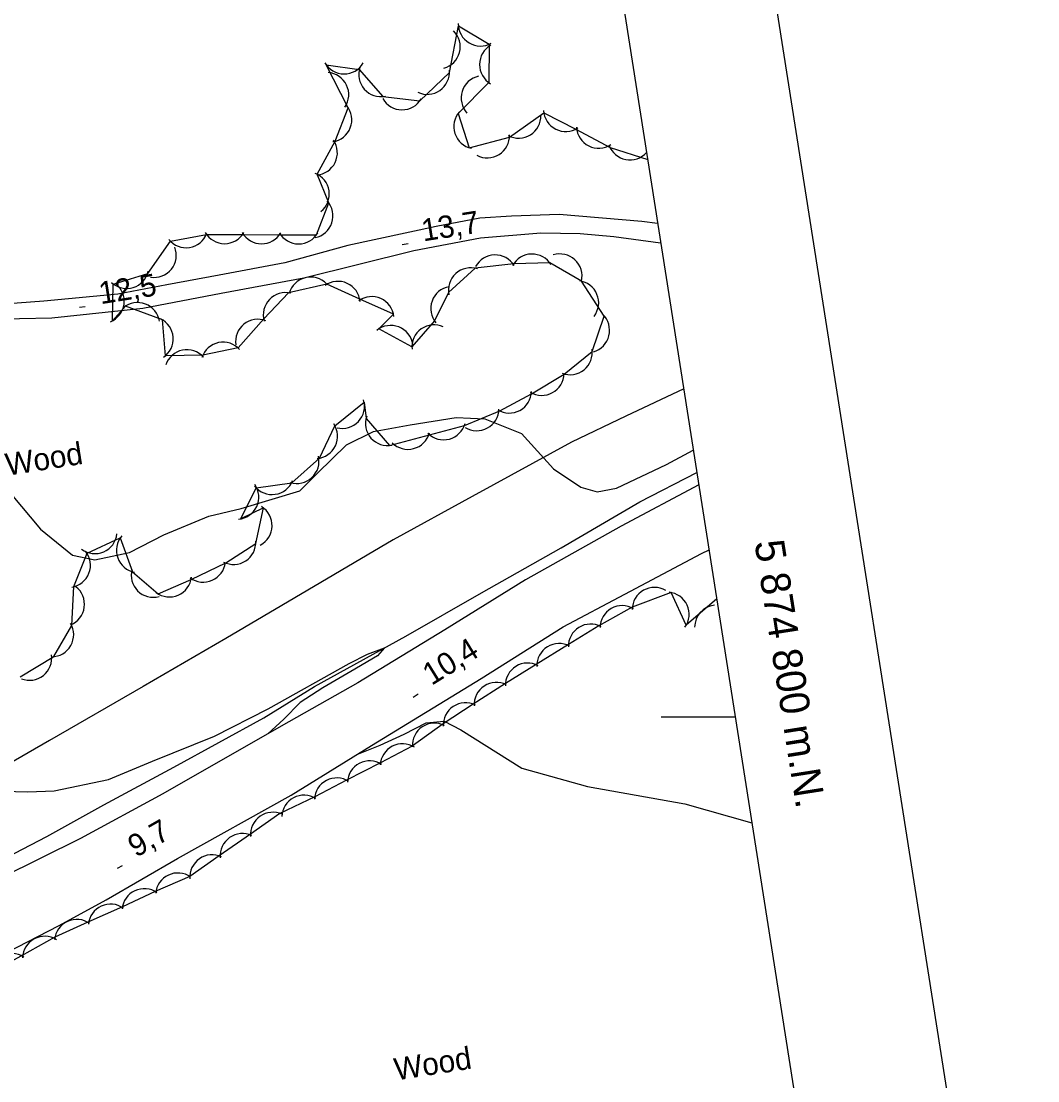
# Model space of a CAD drawing. Extents: x 643342 to 646936, y 5873857 to 5876103.
# Drawn here: x 646225.1 to 646362.3, y 5874750.9 to 5874894 of the extents above; entities that cross this region are included whole.
import ezdxf

# ---------------------------------------------------------------- set-up
doc = ezdxf.new("R2010")
doc.units = 0
for name, color, linetype in [('Niveau 1', 7, 'Continuous'), ('Niveau 2', 7, 'Continuous'), ('Niveau 21', 7, 'Continuous'), ('Niveau 22', 7, 'Continuous'), ('Niveau 3', 7, 'Continuous'), ('Niveau 4', 7, 'Continuous'), ('Niveau 44', 7, 'Continuous'), ('Niveau 60', 7, 'Continuous'), ('Niveau 61', 7, 'Continuous')]:
    doc.layers.add(name, color=color, linetype=linetype)

msp = doc.modelspace()

# ---------------------------------------------------------------- linework, layer by layer
at = {"layer": 'Niveau 1'}
for points in [[(646220.89, 5874790.04), (646225.95, 5874789.93), (646229.53, 5874790.07), (646236.84, 5874791.58), (646242.79, 5874794.04), (646251.17, 5874797.42), (646258.41, 5874801.13), (646269.33, 5874807.26), (646271.84, 5874808.51), (646274.13, 5874809.35), (646273.17, 5874808.26), (646269.57, 5874806.15), (646265.77, 5874803.96), (646262.73, 5874802), (646260.5, 5874799.75), (646258.36, 5874797.75)], [(646270.6, 5874795.07), (646273.52, 5874796.22), (646276.77, 5874797.7), (646279.72, 5874799.22), (646282.19, 5874799.48)], [(646282.19, 5874799.48), (646284.43, 5874798.3), (646292.65, 5874793.13), (646301.53, 5874790.62), (646314.68, 5874788.29), (646323.73, 5874785.71)]]:
    msp.add_lwpolyline(points, dxfattribs=at)
at = {"layer": 'Niveau 2'}
msp.add_lwpolyline([(646223.72, 5874830.09), (646227.68, 5874825.37), (646232, 5874821.85), (646235, 5874821.24), (646239.67, 5874822.21), (646244.34, 5874824.63), (646250.4, 5874827.15), (646254.78, 5874828.16), (646262.69, 5874830.57), (646265.05, 5874832.95), (646268.98, 5874836.76), (646272.65, 5874838.59), (646277.56, 5874839.46), (646283.78, 5874840.48), (646287.67, 5874840.29), (646292.62, 5874838.31), (646296.93, 5874833.51), (646300.64, 5874831.04), (646302.83, 5874830.44), (646305.45, 5874830.92), (646312.2, 5874834.12), (646315.81, 5874836.06)], dxfattribs=at)
at = {"layer": 'Niveau 21'}
for points in [[(646310.99, 5874866.67), (646308.86, 5874866.93), (646297.7, 5874867.88), (646291.25, 5874867.66), (646287, 5874867.36), (646281.08, 5874866.25), (646269.16, 5874863.67), (646260.67, 5874861.34), (646251.78, 5874859.67), (646244.71, 5874858.36), (646238.1, 5874857.09), (646228.11, 5874856.15), (646222.7, 5874855.77), (646217.49, 5874855.75), (646204.13, 5874856.21), (646192.17, 5874856.41), (646182.84, 5874857.04), (646173.5, 5874857.78), (646169.7, 5874857.51), (646163.44, 5874855.79), (646156.59, 5874852.87), (646149.7, 5874850.41), (646144.69, 5874849.12)], [(646144.78, 5874844.02), (646149.11, 5874844.55), (646154.09, 5874846.18), (646162.02, 5874848.72), (646169.8, 5874850.2), (646183.35, 5874852.08), (646191.63, 5874852.89), (646197.38, 5874853.53), (646211.15, 5874853.8), (646220.42, 5874853.75), (646229.2, 5874853.91), (646241.48, 5874855.23), (646252.08, 5874857.26), (646263.24, 5874859.32), (646278.09, 5874863.03), (646287.09, 5874864.7), (646295.23, 5874865.39), (646300.55, 5874865.3), (646305.09, 5874864.92), (646311.4, 5874864.04)], [(646316.55, 5874831.37), (646306.08, 5874825.77), (646293.14, 5874818.52), (646282.27, 5874811.79), (646270.5, 5874804.64), (646260.18, 5874798.79), (646244.2, 5874789.63), (646233.06, 5874783.6), (646222.34, 5874778.3)], [(646140.68, 5874738.32), (646150.02, 5874740.97), (646161.09, 5874743.86), (646171.44, 5874746.93), (646181.16, 5874750.54), (646191.45, 5874754.31), (646202.17, 5874758.57), (646211.92, 5874763.11), (646218.78, 5874766.04), (646230.17, 5874771.86), (646236.52, 5874775.34), (646246.18, 5874780.92), (646261.52, 5874789.46), (646272.36, 5874796.16), (646287.18, 5874805.24), (646298.22, 5874812.18), (646306.56, 5874816.6), (646316.9, 5874822.1), (646317.93, 5874822.57)]]:
    msp.add_lwpolyline(points, dxfattribs=at)
at = {"layer": 'Niveau 22'}
msp.add_lwpolyline([(646314.51, 5874844.31), (646306.71, 5874840.66), (646299.36, 5874837.12), (646285.94, 5874829.79), (646275.29, 5874823.93), (646260.24, 5874815.09), (646252.71, 5874810.6), (646241.52, 5874804.12), (646228.88, 5874796.83), (646223.11, 5874793.51), (646218.36, 5874790.5), (646210.91, 5874786.37), (646199.6, 5874781.02), (646194.1, 5874778.54), (646182.61, 5874773.99), (646175, 5874771.71), (646166.67, 5874769.83), (646154.12, 5874766.72), (646149.49, 5874765.93)], dxfattribs=at)
at = {"layer": 'Niveau 3'}
for p, q in [((646276.5, 5874863.82), (646277.29, 5874863.95)), ((646232.93, 5874855.34), (646233.72, 5874855.46)), ((646277.99, 5874802.72), (646278.67, 5874803.14)), ((646238.05, 5874779.6), (646238.74, 5874779.99))]:
    msp.add_line(p, q, dxfattribs=at)
at = {"layer": 'Niveau 4'}
msp.add_lwpolyline([(646157.49, 5874754.46), (646163.44, 5874755.7), (646177.79, 5874761.16), (646188.32, 5874764.82), (646197.34, 5874768.5), (646204.74, 5874771.94), (646211.67, 5874775.46), (646220.95, 5874779.96), (646228.54, 5874783.88), (646236.22, 5874788.15), (646245.68, 5874793.24), (646257.8, 5874799.92), (646264.66, 5874804.13), (646277, 5874810.93), (646287.2, 5874816.77), (646297.95, 5874822.87), (646308.58, 5874829.08), (646316.29, 5874833.02)], dxfattribs=at)
at = {"layer": 'Niveau 44'}
for points in [[(646291.57, 5874861.23), (646286.35, 5874860.61), (646282.77, 5874857.33), (646280.86, 5874853.49), (646277.82, 5874849.99), (646273.33, 5874852.41), (646275.32, 5874854.39), (646270.77, 5874856.45), (646266.34, 5874858.45), (646261.16, 5874857.29), (646257.8, 5874853.78), (646254.34, 5874849.85), (646249.59, 5874848.86), (646244.54, 5874848.79), (646244.16, 5874853.63), (646239.13, 5874855.48), (646237.39, 5874853.53), (646237.5, 5874858.47), (646242.14, 5874859.92), (646245.2, 5874864.27), (646250.09, 5874865.17), (646254.95, 5874865.16), (646260.09, 5874865.14), (646264.95, 5874865.13), (646266.59, 5874869.44), (646265.03, 5874873.3), (646267.46, 5874877.77), (646269.22, 5874882.29), (646266.22, 5874888.09), (646270.7, 5874887.43), (646273.91, 5874883.8), (646278.9, 5874883.22), (646282.88, 5874887.03), (646284.1, 5874893.35), (646288.26, 5874890.85), (646288.18, 5874885.7), (646284.04, 5874881.5), (646285.55, 5874876.89), (646290.99, 5874878.31), (646295.62, 5874881.59), (646299.95, 5874879.4), (646304.57, 5874876.91), (646309.65, 5874875.29)], [(646224.92, 5874805.45), (646229.48, 5874808.17), (646231.88, 5874812.39), (646232.19, 5874817.62), (646233.95, 5874822.15), (646238.44, 5874824.21), (646240.07, 5874819.64), (646243.55, 5874816.65), (646248, 5874818.58), (646252.67, 5874820.83), (646256.74, 5874823.46), (646257.77, 5874828.25), (646254.7, 5874826.78), (646256.77, 5874830.97), (646261.58, 5874831.66), (646265.33, 5874834.97), (646267.41, 5874839.35), (646271.36, 5874842.53), (646271.62, 5874840.33), (646274.81, 5874836.67), (646280.21, 5874838.12), (646284.9, 5874839.37), (646289.67, 5874841.35), (646293.94, 5874843.67), (646298.38, 5874846.33), (646302.16, 5874849.38), (646303.79, 5874854.16), (646300.73, 5874858.85), (646296.42, 5874861.36), (646291.57, 5874861.23)], [(646318.97, 5874815.96), (646314.85, 5874812.4), (646312.83, 5874816.82), (646307.57, 5874814.86), (646303.07, 5874812.34), (646298.94, 5874809.79), (646294.57, 5874807.09), (646290.44, 5874804.53), (646286.1, 5874801.75), (646282.05, 5874799.08), (646277.87, 5874796.09), (646273.57, 5874793.85), (646269, 5874791.48), (646264.7, 5874789.24), (646260, 5874787), (646256.03, 5874784.21), (646251.81, 5874781.26), (646247.84, 5874778.47), (646243.13, 5874776.47), (646238.73, 5874774.41), (646234.04, 5874772.3), (646229.62, 5874770.29), (646225.12, 5874767.76), (646220.83, 5874765.5)]]:
    msp.add_lwpolyline(points, dxfattribs=at)
for centre, start, end in [((646287.08, 5874893.61), 179.0362, 299.0141), ((646287.08, 5874893.61), 179.0362, 299.0141), ((646287.08, 5874893.61), 179.0362, 299.0141), ((646281.34, 5874890.51), 285.4703, 45.4482), ((646281.34, 5874890.51), 285.4703, 45.4482), ((646281.34, 5874890.51), 285.4703, 45.4482), ((646289.95, 5874888.12), 119.8433, 239.8213), ((646289.95, 5874888.12), 119.8433, 239.8213), ((646289.95, 5874888.12), 119.8433, 239.8213), ((646268.66, 5874889.85), 209.6953, 329.6732), ((646268.66, 5874889.85), 209.6953, 329.6732), ((646268.66, 5874889.85), 209.6953, 329.6732), ((646273.63, 5874886.78), 161.5392, 281.5171), ((646273.63, 5874886.78), 161.5392, 281.5171), ((646273.63, 5874886.78), 161.5392, 281.5171), ((646266.29, 5874884.04), 325.8913, 85.8693), ((646266.29, 5874884.04), 325.8913, 85.8693), ((646266.29, 5874884.04), 325.8913, 85.8693), ((646279.88, 5874887.09), 244.8497, 4.8277), ((646279.88, 5874887.09), 244.8497, 4.8277), ((646279.88, 5874887.09), 244.8497, 4.8277), ((646287.46, 5874883.6), 102.6225, 222.6004), ((646287.46, 5874883.6), 102.6225, 222.6004), ((646287.46, 5874883.6), 102.6225, 222.6004), ((646276.48, 5874885), 209.6981, 329.676), ((646276.48, 5874885), 209.6981, 329.676), ((646276.48, 5874885), 209.6981, 329.676), ((646266.7, 5874880.67), 278.7634, 38.7414), ((646266.7, 5874880.67), 278.7634, 38.7414), ((646266.7, 5874880.67), 278.7634, 38.7414), ((646286.47, 5874879.74), 138.1365, 258.1144), ((646286.47, 5874879.74), 138.1365, 258.1144), ((646286.47, 5874879.74), 138.1365, 258.1144), ((646292.23, 5874881.17), 242.099, 2.0769), ((646292.23, 5874881.17), 242.099, 2.0769), ((646292.23, 5874881.17), 242.099, 2.0769), ((646298.58, 5874882.07), 183.1684, 303.1463), ((646298.58, 5874882.07), 183.1684, 303.1463), ((646298.58, 5874882.07), 183.1684, 303.1463), ((646303.04, 5874879.81), 183.1684, 303.1463), ((646303.04, 5874879.81), 183.1684, 303.1463), ((646303.04, 5874879.81), 183.1684, 303.1463), ((646264.75, 5874876.2), 274.3054, 34.2833), ((646264.75, 5874876.2), 274.3054, 34.2833), ((646264.75, 5874876.2), 274.3054, 34.2833), ((646287.99, 5874878.51), 242.099, 2.0769), ((646287.99, 5874878.51), 242.099, 2.0769), ((646287.99, 5874878.51), 242.099, 2.0769), ((646307.26, 5874878.24), 200.2368, 317.8956), ((646307.26, 5874878.24), 200.2368, 317.8956), ((646307.26, 5874878.24), 200.2368, 317.8956), ((646263.66, 5874870.63), 308.6969, 68.6749), ((646263.66, 5874870.63), 308.6969, 68.6749), ((646263.66, 5874870.63), 308.6969, 68.6749), ((646264.15, 5874867.68), 281.8508, 41.8287), ((646264.15, 5874867.68), 281.8508, 41.8287), ((646264.15, 5874867.68), 281.8508, 41.8287), ((646247.33, 5874866.38), 218.6921, 338.67), ((646247.33, 5874866.38), 218.6921, 338.67), ((646247.33, 5874866.38), 218.6921, 338.67), ((646252.52, 5874866.93), 209.836, 329.8139), ((646252.52, 5874866.93), 209.836, 329.8139), ((646252.52, 5874866.93), 209.836, 329.8139), ((646257.52, 5874866.91), 209.836, 329.8139), ((646257.52, 5874866.91), 209.836, 329.8139), ((646257.52, 5874866.91), 209.836, 329.8139), ((646262.52, 5874866.9), 209.836, 329.8139), ((646262.52, 5874866.9), 209.836, 329.8139), ((646262.52, 5874866.9), 209.836, 329.8139), ((646243, 5874862.38), 261.1051, 21.0831), ((646243, 5874862.38), 261.1051, 21.0831), ((646243, 5874862.38), 261.1051, 21.0831), ((646289.05, 5874859.41), 31.4849, 151.4628), ((646289.05, 5874859.41), 31.4849, 151.4628), ((646289.05, 5874859.41), 31.4849, 151.4628), ((646294.04, 5874859.53), 31.4849, 151.4628), ((646294.04, 5874859.53), 31.4849, 151.4628), ((646294.04, 5874859.53), 31.4849, 151.4628), ((646297.79, 5874859.54), 347.4061, 107.3841), ((646297.79, 5874859.54), 347.4061, 107.3841), ((646297.79, 5874859.54), 347.4061, 107.3841), ((646285.75, 5874857.67), 72.5186, 192.4965), ((646285.75, 5874857.67), 72.5186, 192.4965), ((646285.75, 5874857.67), 72.5186, 192.4965), ((646239.3, 5874860.88), 227.2994, 347.2773), ((646239.3, 5874860.88), 227.2994, 347.2773), ((646239.3, 5874860.88), 227.2994, 347.2773), ((646264.15, 5874856.42), 44.533, 164.511), ((646264.15, 5874856.42), 44.533, 164.511), ((646264.15, 5874856.42), 44.533, 164.511), ((646235.97, 5874856.17), 292.2592, 52.2371), ((646235.97, 5874856.17), 292.2592, 52.2371), ((646235.97, 5874856.17), 292.2592, 52.2371), ((646267.83, 5874855.84), 5.6832, 125.6611), ((646267.83, 5874855.84), 5.6832, 125.6611), ((646267.83, 5874855.84), 5.6832, 125.6611), ((646283.35, 5874855.16), 99.9752, 219.9531), ((646283.35, 5874855.16), 99.9752, 219.9531), ((646283.35, 5874855.16), 99.9752, 219.9531), ((646300.03, 5874855.94), 322.5035, 82.4814), ((646300.03, 5874855.94), 322.5035, 82.4814), ((646300.03, 5874855.94), 322.5035, 82.4814), ((646260.75, 5874854.32), 76.2476, 196.2256), ((646260.75, 5874854.32), 76.2476, 196.2256), ((646260.75, 5874854.32), 76.2476, 196.2256), ((646272.39, 5874853.78), 5.6832, 125.6611), ((646272.39, 5874853.78), 5.6832, 125.6611), ((646272.39, 5874853.78), 5.6832, 125.6611), ((646240.77, 5874852.97), 9.2557, 129.2337), ((646240.77, 5874852.97), 9.2557, 129.2337), ((646240.77, 5874852.97), 9.2557, 129.2337), ((646242.59, 5874851.07), 304.4538, 64.4317), ((646242.59, 5874851.07), 304.4538, 64.4317), ((646242.59, 5874851.07), 304.4538, 64.4317), ((646257.01, 5874850.73), 68.9086, 188.8865), ((646257.01, 5874850.73), 68.9086, 188.8865), ((646257.01, 5874850.73), 68.9086, 188.8865), ((646301.5, 5874852.22), 286.0671, 46.045), ((646301.5, 5874852.22), 286.0671, 46.045), ((646301.5, 5874852.22), 286.0671, 46.045), ((646274.96, 5874849.89), 8.8273, 128.8052), ((646274.96, 5874849.89), 8.8273, 128.8052), ((646274.96, 5874849.89), 8.8273, 128.8052), ((646280.82, 5874849.98), 65.6961, 185.6741), ((646280.82, 5874849.98), 65.6961, 185.6741), ((646280.82, 5874849.98), 65.6961, 185.6741), ((646252.32, 5874847.63), 41.7488, 161.7268), ((646252.32, 5874847.63), 41.7488, 161.7268), ((646252.32, 5874847.63), 41.7488, 161.7268), ((646247.43, 5874846.61), 41.7488, 161.7268), ((646247.43, 5874846.61), 41.7488, 161.7268), ((646247.43, 5874846.61), 41.7488, 161.7268), ((646299.17, 5874849.23), 248.8097, 8.7876), ((646299.17, 5874849.23), 248.8097, 8.7876), ((646299.17, 5874849.23), 248.8097, 8.7876), ((646295.36, 5874846.45), 238.5189, 358.4968), ((646295.36, 5874846.45), 238.5189, 358.4968), ((646295.36, 5874846.45), 238.5189, 358.4968), ((646290.97, 5874844.06), 238.5189, 358.4968), ((646290.97, 5874844.06), 238.5189, 358.4968), ((646290.97, 5874844.06), 238.5189, 358.4968), ((646268.41, 5874841.99), 256.4425, 16.4204), ((646268.41, 5874841.99), 256.4425, 16.4204), ((646268.41, 5874841.99), 256.4425, 16.4204), ((646274.55, 5874839.66), 161.0679, 281.0458), ((646274.55, 5874839.66), 161.0679, 281.0458), ((646274.55, 5874839.66), 161.0679, 281.0458), ((646286.57, 5874841.68), 238.5189, 358.4968), ((646286.57, 5874841.68), 238.5189, 358.4968), ((646286.57, 5874841.68), 238.5189, 358.4968), ((646264.78, 5874837.92), 274.5619, 34.5399), ((646264.78, 5874837.92), 274.5619, 34.5399), ((646264.78, 5874837.92), 274.5619, 34.5399), ((646282.1, 5874840.45), 224.8497, 344.8277), ((646282.1, 5874840.45), 224.8497, 344.8277), ((646282.1, 5874840.45), 224.8497, 344.8277), ((646277.27, 5874839.16), 224.9467, 344.9246), ((646277.27, 5874839.16), 224.9467, 344.9246), ((646277.27, 5874839.16), 224.9467, 344.9246), ((646262.27, 5874834.55), 253.0337, 13.0116), ((646262.27, 5874834.55), 253.0337, 13.0116), ((646262.27, 5874834.55), 253.0337, 13.0116), ((646258.93, 5874833.06), 218.159, 338.1369), ((646258.93, 5874833.06), 218.159, 338.1369), ((646258.93, 5874833.06), 218.159, 338.1369), ((646254.14, 5874829.72), 274.8024, 34.7803), ((646254.14, 5874829.72), 274.8024, 34.7803), ((646254.14, 5874829.72), 274.8024, 34.7803), ((646255.93, 5874825.88), 298.1371, 58.1151), ((646255.93, 5874825.88), 298.1371, 58.1151), ((646255.93, 5874825.88), 298.1371, 58.1151), ((646235.01, 5874825.08), 233.3475, 353.3254), ((646235.01, 5874825.08), 233.3475, 353.3254), ((646235.01, 5874825.08), 233.3475, 353.3254), ((646240.92, 5874822.52), 139.6229, 259.6008), ((646240.92, 5874822.52), 139.6229, 259.6008), ((646240.92, 5874822.52), 139.6229, 259.6008), ((646253.74, 5874823.62), 242.9357, 2.9136), ((646253.74, 5874823.62), 242.9357, 2.9136), ((646253.74, 5874823.62), 242.9357, 2.9136), ((646231.42, 5874820.52), 278.7545, 38.7324), ((646231.42, 5874820.52), 278.7545, 38.7324), ((646231.42, 5874820.52), 278.7545, 38.7324), ((646249.65, 5874821.23), 233.535, 353.513), ((646249.65, 5874821.23), 233.535, 353.513), ((646249.65, 5874821.23), 233.535, 353.513), ((646242.91, 5874819.18), 164.9466, 284.9245), ((646242.91, 5874819.18), 164.9466, 284.9245), ((646242.91, 5874819.18), 164.9466, 284.9245), ((646230.61, 5874815.24), 292.2549, 52.2328), ((646230.61, 5874815.24), 292.2549, 52.2328), ((646230.61, 5874815.24), 292.2549, 52.2328), ((646245.07, 5874819.23), 233.535, 353.513), ((646245.07, 5874819.23), 233.535, 353.513), ((646245.07, 5874819.23), 233.535, 353.513), ((646310.56, 5874814.52), 59.5549, 179.5328), ((646310.56, 5874814.52), 59.5549, 179.5328), ((646310.56, 5874814.52), 59.5549, 179.5328), ((646312.24, 5874813.88), 324.5588, 84.5367), ((646312.24, 5874813.88), 324.5588, 84.5367), ((646312.24, 5874813.88), 324.5588, 84.5367), ((646306.21, 5874812.06), 59.5549, 179.5328), ((646306.21, 5874812.06), 59.5549, 179.5328), ((646306.21, 5874812.06), 59.5549, 179.5328), ((646318.99, 5874812.14), 96.5052, 179.9968), ((646318.99, 5874812.14), 96.5052, 179.9968), ((646318.99, 5874812.14), 96.5052, 179.9968), ((646229.15, 5874811.15), 270.3558, 30.3337), ((646229.15, 5874811.15), 270.3558, 30.3337), ((646229.15, 5874811.15), 270.3558, 30.3337), ((646301.94, 5874809.57), 61.7345, 181.7124), ((646301.94, 5874809.57), 61.7345, 181.7124), ((646301.94, 5874809.57), 61.7345, 181.7124), ((646297.68, 5874806.94), 61.7345, 181.7124), ((646297.68, 5874806.94), 61.7345, 181.7124), ((646297.68, 5874806.94), 61.7345, 181.7124), ((646226.19, 5874807.98), 248.4043, 8.3822), ((646226.19, 5874807.98), 248.4043, 8.3822), ((646226.19, 5874807.98), 248.4043, 8.3822), ((646293.43, 5874804.31), 61.7345, 181.7124), ((646293.43, 5874804.31), 61.7345, 181.7124), ((646293.43, 5874804.31), 61.7345, 181.7124), ((646289.22, 5874801.7), 63.4142, 183.3921), ((646289.22, 5874801.7), 63.4142, 183.3921), ((646289.22, 5874801.7), 63.4142, 183.3921), ((646285.04, 5874798.94), 63.4142, 183.3921), ((646285.04, 5874798.94), 63.4142, 183.3921), ((646285.04, 5874798.94), 63.4142, 183.3921), ((646280.87, 5874796.19), 63.4142, 183.3921), ((646280.87, 5874796.19), 63.4142, 183.3921), ((646280.87, 5874796.19), 63.4142, 183.3921), ((646276.54, 5874793.41), 57.4947, 177.4726), ((646276.54, 5874793.41), 57.4947, 177.4726), ((646276.54, 5874793.41), 57.4947, 177.4726), ((646272.1, 5874791.1), 57.4947, 177.4726), ((646272.1, 5874791.1), 57.4947, 177.4726), ((646272.1, 5874791.1), 57.4947, 177.4726), ((646267.66, 5874788.79), 57.4947, 177.4726), ((646267.66, 5874788.79), 57.4947, 177.4726), ((646267.66, 5874788.79), 57.4947, 177.4726), ((646263.25, 5874786.47), 58.0131, 177.9911), ((646263.25, 5874786.47), 58.0131, 177.9911), ((646263.25, 5874786.47), 58.0131, 177.9911), ((646259.03, 5874784.16), 65.0592, 185.0372), ((646259.03, 5874784.16), 65.0592, 185.0372), ((646259.03, 5874784.16), 65.0592, 185.0372), ((646254.93, 5874781.29), 65.0592, 185.0372), ((646254.93, 5874781.29), 65.0592, 185.0372), ((646254.93, 5874781.29), 65.0592, 185.0372), ((646250.84, 5874778.42), 65.0592, 185.0372), ((646250.84, 5874778.42), 65.0592, 185.0372), ((646250.84, 5874778.42), 65.0592, 185.0372), ((646246.21, 5874775.96), 55.0957, 175.0736), ((646246.21, 5874775.96), 55.0957, 175.0736), ((646246.21, 5874775.96), 55.0957, 175.0736), ((646241.68, 5874773.84), 55.0957, 175.0736), ((646241.68, 5874773.84), 55.0957, 175.0736), ((646241.68, 5874773.84), 55.0957, 175.0736), ((646237.12, 5874771.76), 54.4299, 174.4079), ((646237.12, 5874771.76), 54.4299, 174.4079), ((646237.12, 5874771.76), 54.4299, 174.4079), ((646232.56, 5874769.69), 54.4299, 174.4079), ((646232.56, 5874769.69), 54.4299, 174.4079), ((646232.56, 5874769.69), 54.4299, 174.4079), ((646228.22, 5874767.41), 57.8595, 177.8375), ((646228.22, 5874767.41), 57.8595, 177.8375), ((646228.22, 5874767.41), 57.8595, 177.8375), ((646223.8, 5874765.07), 57.8595, 177.8375), ((646223.8, 5874765.07), 57.8595, 177.8375), ((646223.8, 5874765.07), 57.8595, 177.8375)]:
    msp.add_arc(centre, 3, start, end, dxfattribs=at)
at = {"layer": 'Niveau 60'}
msp.add_line((646321.48, 5874800), (646311.48, 5874800), dxfattribs=at)
msp.add_lwpolyline([(646417.19, 5874320.42), (646911.1, 5874398.11), (646647.07, 5876077.14), (646153.42, 5875999.51), (646417.52, 5874320.47)], dxfattribs=at)
msp.add_lwpolyline([(643367.26, 5875561.52), (646133.22, 5875996.67), (646397.42, 5874317.29), (643631.46, 5873882.15)], close=True, dxfattribs=at)

# ---------------------------------------------------------------- texts
at = {"layer": 'Niveau 3'}
for s, rotation, p in [('13,7 ', 8.9405, (646279.35, 5874864.23)), ('12,5 ', 8.9405, (646235.79, 5874855.75)), ('10,4 ', 31.8091, (646280.46, 5874804.21)), ('9,7  ', 29.6238, (646240.57, 5874780.99))]:
    msp.add_text(s, height=3, rotation=rotation, dxfattribs=at).set_placement(p)
at = {"layer": 'Niveau 44'}
for p in [(646223.19, 5874832.59), (646275.68, 5874750.94)]:
    msp.add_text('Wood', height=3, rotation=8.9405, dxfattribs=at).set_placement(p)
at = {"layer": 'Niveau 61'}
msp.add_text('5 874 800 m.N.', height=3.9999, rotation=278.9405, dxfattribs=at).set_placement((646324.05, 5874823.63))

doc.saveas('drawing.dxf')
